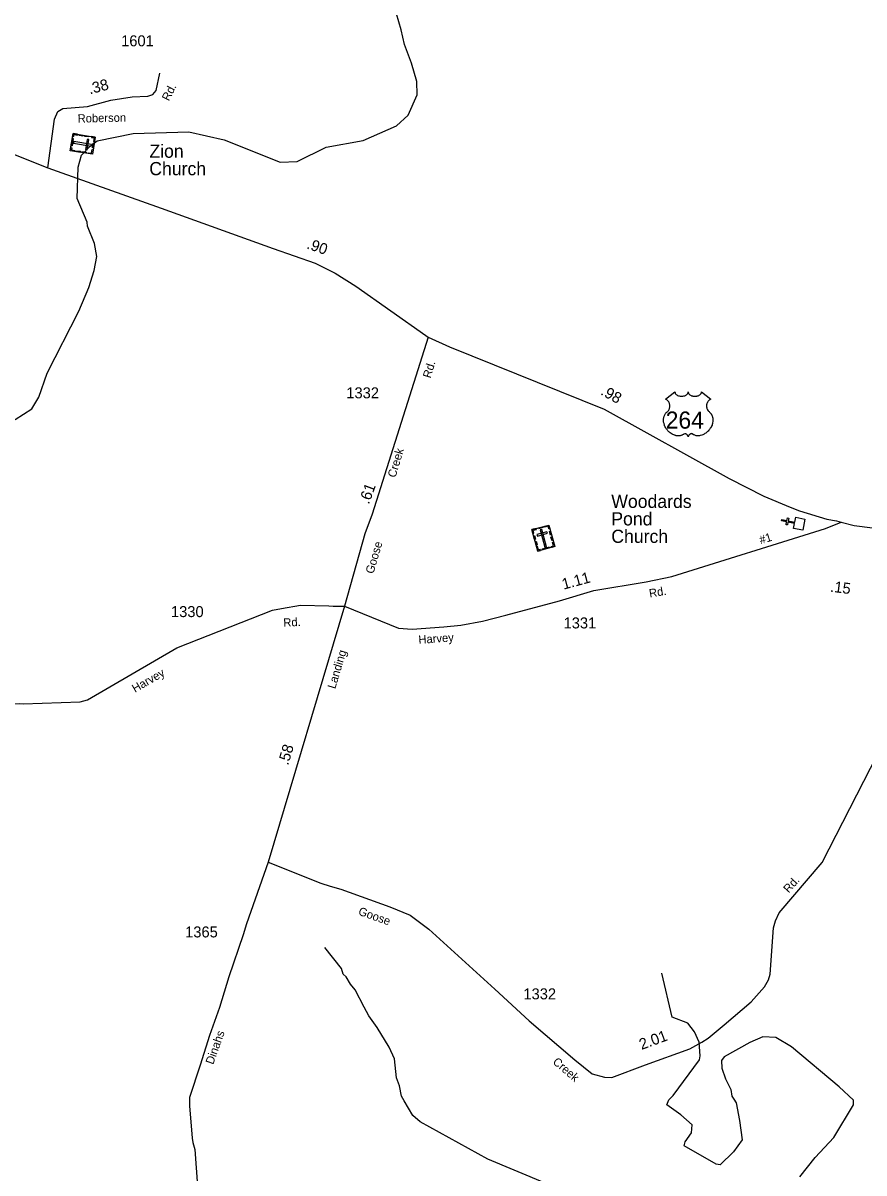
# Model space of a CAD drawing. Extents: x 2532689 to 2764727, y 536648 to 732970.
# Drawn here: x 2613131 to 2622700, y 640535 to 653624 of the extents above; entities that cross this region are included whole.
import ezdxf

# ---------------------------------------------------------------- set-up
doc = ezdxf.new("R2010")
doc.units = 0
for name, color, linetype in [('Exist Cultural Cemetery CELL', 7, 'Continuous'), ('Exist Cultural Church CELL', 7, 'Continuous'), ('Exist Cultural Church Label', 7, 'Continuous'), ('Exist Hydrographic Creek Single Shore', 7, 'Continuous'), ('Exist Road Primary US Attributed', 7, 'Continuous'), ('Exist Road Primary US Mileage Hundredths English Label', 7, 'Continuous'), ('Exist Road Primary US Shield CELL', 7, 'Continuous'), ('Exist Road Primary US Shield Number Label', 7, 'Continuous'), ('Exist Road Secondary Mileage Hundredths English Label', 7, 'Continuous'), ('Exist Road Secondary Type 51 Attributed', 7, 'Continuous'), ('Exist Road Secondary Type 51 Label', 7, 'Continuous'), ('Exist Road Secondary Type 51 Number Label', 7, 'Continuous')]:
    doc.layers.add(name, color=color, linetype=linetype)

msp = doc.modelspace()

# ---------------------------------------------------------------- linework, layer by layer
at = {"layer": 'Exist Cultural Cemetery CELL'}
for points in [[(2613953, 652326), (2613921, 652130), (2613669, 652171), (2613702, 652368)], [(2613704, 652309), (2613690, 652225), (2613679, 652227), (2613693, 652311)], [(2613697, 652335), (2613708, 652333), (2613711, 652355), (2613751, 652348), (2613753, 652359), (2613702, 652368)], [(2613906, 652223), (2613909, 652242), (2613709, 652275), (2613706, 652256)], [(2613771, 652356), (2613814, 652349), (2613812, 652338), (2613769, 652345)], [(2613837, 652345), (2613880, 652338), (2613878, 652327), (2613835, 652334)], [(2613879, 652297), (2613861, 652300), (2613842, 652184), (2613860, 652181)], [(2613910, 652333), (2613909, 652322), (2613940, 652317), (2613934, 652277), (2613945, 652275), (2613953, 652326)], [(2613675, 652204), (2613686, 652202), (2613683, 652180), (2613722, 652174), (2613721, 652163), (2613669, 652171)], [(2613743, 652171), (2613785, 652164), (2613783, 652152), (2613741, 652159)], [(2613808, 652160), (2613850, 652153), (2613848, 652142), (2613806, 652149)], [(2613878, 652137), (2613880, 652148), (2613911, 652143), (2613918, 652183), (2613929, 652181), (2613921, 652130)], [(2613941, 652253), (2613933, 652202), (2613921, 652204), (2613930, 652255)], [(2618922, 647858), (2619114, 647910), (2619181, 647664), (2618988, 647612)], [(2618933, 647816), (2618944, 647819), (2618936, 647850), (2618975, 647861), (2618972, 647872), (2618922, 647858)], [(2618979, 647803), (2618984, 647785), (2619098, 647816), (2619093, 647834)], [(2618993, 647878), (2619043, 647891), (2619046, 647880), (2618996, 647867)], [(2619035, 647858), (2619017, 647854), (2619070, 647658), (2619088, 647663)], [(2619125, 647868), (2619115, 647865), (2619106, 647896), (2619067, 647886), (2619064, 647897), (2619114, 647910)], [(2619134, 647795), (2619122, 647837), (2619133, 647840), (2619145, 647798)], [(2618953, 647745), (2618941, 647787), (2618952, 647790), (2618964, 647748)], [(2618970, 647680), (2618959, 647722), (2618970, 647725), (2618981, 647683)], [(2619151, 647731), (2619139, 647773), (2619150, 647776), (2619162, 647734)], [(2619149, 647656), (2619146, 647667), (2619167, 647673), (2619156, 647712), (2619167, 647714), (2619181, 647664)], [(2619020, 647621), (2619017, 647632), (2618996, 647626), (2618985, 647665), (2618975, 647663), (2618988, 647612)], [(2619041, 647639), (2619123, 647661), (2619126, 647650), (2619044, 647628)]]:
    msp.add_lwpolyline(points, close=True, dxfattribs=at)
at = {"layer": 'Exist Cultural Church CELL'}
msp.add_lwpolyline([(2621898, 647871), (2621910, 647927), (2621835, 647942), (2621829, 647911), (2621813, 647914), (2621819, 647945), (2621760, 647957), (2621764, 647973), (2621823, 647961), (2621829, 647992), (2621845, 647989), (2621838, 647958), (2621913, 647942), (2621924, 647999), (2622029, 647978), (2622003, 647850)], close=True, dxfattribs=at)
at = {"layer": 'Exist Hydrographic Creek Single Shore'}
for points in [[(2613043, 649113), (2613232, 649232), (2613313, 649367), (2613407, 649637), (2613768, 650344), (2613879, 650614), (2613941, 650807), (2613971, 650966), (2613943, 651116), (2613864, 651313), (2613863, 651356), (2613749, 651627), (2613759, 651985), (2613797, 652121), (2613895, 652224), (2613977, 652283), (2614384, 652365), (2615017, 652387), (2615419, 652295), (2616058, 652042), (2616249, 652047), (2616579, 652211), (2617003, 652287), (2617383, 652454), (2617513, 652574), (2617617, 652808), (2617614, 652959), (2617551, 653166), (2617472, 653380), (2617435, 653546), (2617354, 653818)], [(2619065, 640423), (2618419, 640692), (2617650, 641117), (2617566, 641190), (2617470, 641356), (2617437, 641411), (2617417, 641528), (2617381, 641619), (2617360, 641835), (2617299, 641967), (2617161, 642191), (2617067, 642322), (2617015, 642422), (2616910, 642618), (2616859, 642684), (2616807, 642768), (2616773, 642799), (2616755, 642864), (2616567, 643103)], [(2621972, 640491), (2622144, 640711), (2622356, 640940), (2622581, 641310), (2622580, 641363), (2622418, 641517), (2621875, 641971), (2621698, 642076), (2621548, 642083), (2621400, 642021), (2621110, 641855), (2621078, 641814), (2621081, 641729), (2621125, 641606), (2621185, 641484), (2621196, 641409), (2621221, 641374), (2621247, 641335), (2621285, 641133), (2621314, 640911), (2621216, 640776), (2621062, 640628), (2621020, 640637), (2620656, 640845), (2620664, 640888), (2620737, 640990), (2620744, 641082), (2620616, 641195), (2620456, 641310), (2620480, 641367), (2620529, 641418), (2620829, 641824), (2620835, 641867), (2620824, 642024), (2620771, 642140), (2620695, 642239), (2620517, 642310), (2620400, 642808)]]:
    msp.add_lwpolyline(points, dxfattribs=at)
at = {"layer": 'Exist Road Primary US Attributed'}
for points in [[(2612045, 652711), (2612172, 652629), (2612829, 652209), (2612841, 652205), (2613364, 651995), (2613412, 651975)], [(2613412, 651975), (2613521, 651936), (2614704, 651516), (2615977, 651058), (2616457, 650890), (2616685, 650775), (2616919, 650628), (2617716, 650068), (2617741, 650047)], [(2617741, 650047), (2617985, 649938), (2619744, 649228), (2621165, 648440), (2621559, 648238), (2621860, 648112), (2621966, 648072), (2622279, 647977), (2622387, 647959), (2622441, 647942)], [(2622441, 647942), (2622590, 647904), (2622797, 647878), (2622943, 647869), (2623003, 647866), (2623209, 647846)]]:
    msp.add_lwpolyline(points, dxfattribs=at)
at = {"layer": 'Exist Road Primary US Shield CELL'}
msp.add_lwpolyline([(2620548, 649426), (2620548, 649422), (2620550, 649417), (2620550, 649414), (2620553, 649409), (2620557, 649403), (2620562, 649397), (2620569, 649391), (2620573, 649389), (2620580, 649385), (2620589, 649381), (2620598, 649379), (2620607, 649377), (2620617, 649376), (2620627, 649375), (2620638, 649376), (2620650, 649379), (2620656, 649380), (2620662, 649382), (2620668, 649385), (2620674, 649388), (2620679, 649391), (2620683, 649394), (2620689, 649400), (2620693, 649405), (2620695, 649408), (2620697, 649411), (2620699, 649418), (2620700, 649420), (2620700, 649426), (2620701, 649421), (2620701, 649418), (2620702, 649415), (2620703, 649412), (2620705, 649408), (2620708, 649404), (2620713, 649398), (2620716, 649395), (2620718, 649393), (2620726, 649388), (2620734, 649384), (2620738, 649382), (2620742, 649381), (2620748, 649379), (2620753, 649378), (2620759, 649377), (2620765, 649376), (2620770, 649376), (2620775, 649375), (2620781, 649376), (2620786, 649376), (2620792, 649376), (2620798, 649377), (2620803, 649379), (2620809, 649380), (2620815, 649382), (2620820, 649385), (2620826, 649388), (2620832, 649391), (2620836, 649394), (2620840, 649399), (2620845, 649404), (2620847, 649407), (2620849, 649411), (2620851, 649415), (2620852, 649420), (2620852, 649423), (2620852, 649426), (2620959, 649342), (2620956, 649341), (2620950, 649338), (2620946, 649335), (2620938, 649330), (2620935, 649327), (2620932, 649324), (2620929, 649321), (2620927, 649318), (2620924, 649314), (2620921, 649310), (2620918, 649305), (2620916, 649301), (2620913, 649292), (2620911, 649287), (2620910, 649282), (2620909, 649273), (2620909, 649268), (2620909, 649264), (2620909, 649259), (2620910, 649255), (2620910, 649250), (2620911, 649246), (2620912, 649241), (2620914, 649235), (2620917, 649229), (2620921, 649220), (2620928, 649211), (2620932, 649205), (2620937, 649201), (2620943, 649195), (2620947, 649192), (2620951, 649188), (2620957, 649180), (2620960, 649177), (2620963, 649173), (2620965, 649168), (2620968, 649164), (2620970, 649160), (2620974, 649151), (2620976, 649142), (2620978, 649137), (2620980, 649127), (2620980, 649122), (2620981, 649112), (2620981, 649099), (2620980, 649088), (2620978, 649074), (2620976, 649066), (2620973, 649056), (2620971, 649048), (2620966, 649036), (2620962, 649027), (2620956, 649017), (2620952, 649011), (2620948, 649004), (2620942, 648996), (2620936, 648988), (2620928, 648980), (2620921, 648973), (2620913, 648966), (2620908, 648962), (2620901, 648956), (2620891, 648950), (2620881, 648944), (2620873, 648940), (2620866, 648937), (2620857, 648933), (2620841, 648929), (2620835, 648928), (2620828, 648927), (2620822, 648926), (2620816, 648926), (2620808, 648926), (2620799, 648926), (2620792, 648927), (2620783, 648929), (2620775, 648932), (2620767, 648935), (2620760, 648938), (2620746, 648947), (2620743, 648949), (2620740, 648949), (2620735, 648950), (2620731, 648949), (2620726, 648947), (2620723, 648945), (2620719, 648942), (2620716, 648940), (2620712, 648937), (2620710, 648934), (2620708, 648931), (2620704, 648926), (2620703, 648923), (2620701, 648919), (2620700, 648914), (2620698, 648921), (2620697, 648925), (2620694, 648929), (2620692, 648932), (2620688, 648936), (2620685, 648940), (2620681, 648943), (2620677, 648945), (2620673, 648947), (2620670, 648948), (2620666, 648949), (2620663, 648950), (2620660, 648950), (2620657, 648949), (2620652, 648945), (2620648, 648942), (2620643, 648939), (2620637, 648936), (2620632, 648934), (2620627, 648932), (2620621, 648930), (2620615, 648928), (2620608, 648927), (2620602, 648926), (2620596, 648925), (2620590, 648925), (2620584, 648925), (2620578, 648926), (2620572, 648926), (2620564, 648927), (2620557, 648929), (2620550, 648931), (2620543, 648933), (2620535, 648936), (2620526, 648940), (2620519, 648944), (2620508, 648950), (2620496, 648958), (2620487, 648966), (2620480, 648972), (2620470, 648983), (2620464, 648989), (2620454, 649001), (2620448, 649010), (2620445, 649016), (2620439, 649027), (2620436, 649033), (2620432, 649043), (2620429, 649051), (2620426, 649059), (2620425, 649065), (2620423, 649074), (2620421, 649080), (2620420, 649089), (2620419, 649098), (2620419, 649107), (2620420, 649114), (2620420, 649123), (2620422, 649131), (2620423, 649139), (2620425, 649144), (2620427, 649151), (2620430, 649158), (2620434, 649165), (2620437, 649171), (2620441, 649178), (2620445, 649183), (2620451, 649189), (2620457, 649194), (2620462, 649198), (2620468, 649204), (2620471, 649208), (2620475, 649213), (2620478, 649218), (2620480, 649222), (2620484, 649228), (2620486, 649233), (2620488, 649240), (2620489, 649245), (2620491, 649252), (2620491, 649258), (2620492, 649265), (2620492, 649272), (2620491, 649279), (2620489, 649286), (2620488, 649292), (2620485, 649299), (2620483, 649304), (2620479, 649311), (2620474, 649318), (2620469, 649323), (2620465, 649328), (2620460, 649331), (2620456, 649334), (2620450, 649338), (2620445, 649340), (2620442, 649341)], close=True, dxfattribs=at)
at = {"layer": 'Exist Road Secondary Type 51 Attributed'}
msp.add_line((2616790, 646985), (2615921, 644071), dxfattribs=at)
for points in [[(2613412, 651975), (2613490, 652528), (2613526, 652616), (2613586, 652650), (2613865, 652675), (2614132, 652746), (2614374, 652784), (2614552, 652793), (2614610, 652812), (2614648, 652855), (2614690, 653055)], [(2617741, 650047), (2617104, 648035), (2617019, 647809), (2616790, 646985)], [(2616790, 646985), (2617403, 646737), (2617558, 646726), (2617921, 646752), (2618115, 646770), (2618358, 646815), (2618627, 646885), (2619235, 647049), (2619627, 647164), (2620221, 647264), (2620514, 647324), (2622261, 647869), (2622441, 647942)], [(2608032, 644076), (2608146, 643837), (2608422, 643856), (2608450, 643871), (2608474, 643875), (2609982, 644467), (2610055, 644508), (2611120, 645414), (2611418, 645689), (2611474, 645704), (2612669, 645847), (2613089, 645878), (2613133, 645874), (2613780, 645898), (2613866, 645922), (2614880, 646511), (2615971, 646942), (2616071, 646960), (2616289, 646996), (2616610, 646989), (2616662, 646986), (2616790, 646985)], [(2615921, 644071), (2616521, 643835), (2616628, 643801), (2616747, 643766), (2617307, 643563), (2617537, 643471), (2617748, 643310), (2618500, 642627), (2618892, 642267), (2619409, 641822), (2619608, 641664), (2619747, 641624), (2619833, 641623), (2620216, 641764), (2620718, 641949), (2620854, 642022), (2620926, 642071), (2621109, 642220), (2621417, 642482), (2621569, 642653), (2621615, 642734), (2621634, 642797), (2621670, 643325), (2621693, 643406), (2621737, 643495), (2622226, 644067), (2623250, 646067)], [(2615921, 644071), (2615675, 643369), (2615636, 643245), (2615473, 642768), (2615366, 642417), (2615252, 642099), (2615149, 641763), (2615027, 641395), (2615027, 641298), (2615057, 640931), (2615062, 640883), (2615085, 640802), (2615116, 640386)]]:
    msp.add_lwpolyline(points, dxfattribs=at)

# ---------------------------------------------------------------- texts
at = {"layer": 'Exist Cultural Church Label'}
for s, p in [('Zion', (2614569, 652091)), ('Church', (2614568, 651892)), ('Woodards', (2619825, 648105)), ('Pond', (2619825, 647906)), ('Church', (2619825, 647707))]:
    msp.add_text(s, height=150, rotation=359.94, dxfattribs=at).set_placement(p)
at = {"layer": 'Exist Road Primary US Mileage Hundredths English Label'}
for s, rotation, p in [('.90', 340.7222, (2616351, 651060)), ('.98', 330.9667, (2619695, 649399)), ('.15', 352.8845, (2622311, 647152))]:
    msp.add_text(s, height=125, rotation=rotation, dxfattribs=at).set_placement(p)
at = {"layer": 'Exist Road Primary US Shield Number Label'}
msp.add_text('264', height=195, dxfattribs=at).set_placement((2620444, 649007))
at = {"layer": 'Exist Road Secondary Mileage Hundredths English Label'}
for s, rotation, p in [('.38', 14.8984, (2613892, 652811)), ('.61', 69.5505, (2617066, 648139)), ('1.11', 15.1232, (2619282, 647174)), ('.58', 73.3939, (2616148, 645169)), ('2.01', 20.2142, (2620170, 641935))]:
    msp.add_text(s, height=125, rotation=rotation, dxfattribs=at).set_placement(p)
at = {"layer": 'Exist Road Secondary Type 51 Label'}
for s, rotation, p in [('Rd.', 62.9206, (2614791, 652729)), ('Roberson', 1.2036, (2613754, 652490)), ('Rd.', 73.3906, (2617769, 649575)), ('Creek', 73.3906, (2617369, 648443)), ('#1', 17.3121, (2621526, 647691)), ('Goose', 73.6778, (2617117, 647348)), ('Rd.', 9.5772, (2620263, 647084)), ('Rd.', 3.0819, (2616096, 646751)), ('Harvey', 4.0197, (2617634, 646557)), ('Landing', 73.4315, (2616684, 646039)), ('Harvey', 30.1505, (2614406, 645999)), ('Rd.', 47.9605, (2621843, 643716)), ('Goose', 340.5982, (2616939, 643476)), ('Dinahs', 70.4117, (2615295, 641763)), ('Creek', 319.3875, (2619151, 641787))]:
    msp.add_text(s, height=95, rotation=rotation, dxfattribs=at).set_placement(p)
at = {"layer": 'Exist Road Secondary Type 51 Number Label'}
for s, p in [('1601', (2614248, 653359)), ('1332', (2616810, 649352)), ('1330', (2614815, 646862)), ('1331', (2619282, 646733)), ('1365', (2614976, 643216)), ('1332', (2618825, 642511))]:
    msp.add_text(s, height=125, dxfattribs=at).set_placement(p)

doc.saveas('drawing.dxf')
